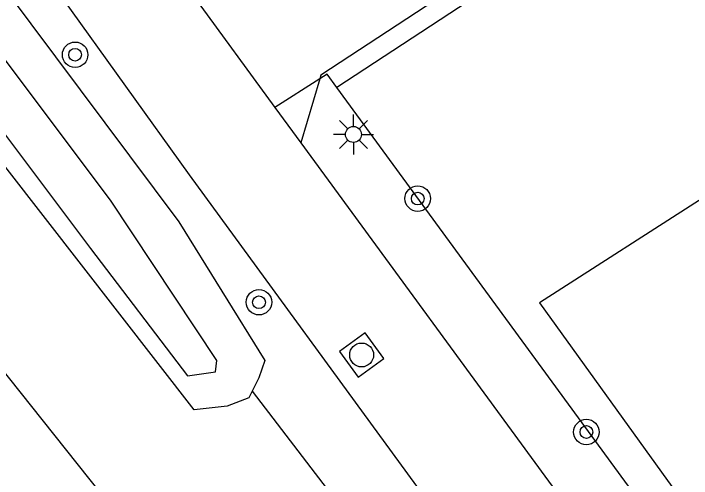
# Model space of a CAD drawing. Extents: x 136000 to 141014, y 402000 to 403500.
# Drawn here: x 137915.63 to 137936.9, y 402866.21 to 402880.8 of the extents above; entities that cross this region are included whole.
import ezdxf

# ---------------------------------------------------------------- set-up
doc = ezdxf.new("R2010")
doc.units = 0
for name, color, linetype in [('gg-afsc-erfafscheiding', 7, 'Continuous'), ('gg-knt-bronhoudergrens', 7, 'Continuous'), ('gg-knt-verharding', 7, 'Continuous'), ('gg-knt-verharding nz', 7, 'Continuous'), ('gg-kntw-bovenkant insteek waterloop', 7, 'Continuous'), ('gg-kntw-waterlijn', 7, 'Continuous'), ('gt-grn-vlakafsluiter', 7, 'Continuous'), ('gt-symb-boom', 7, 'Continuous'), ('gt-symb-lichtmast', 7, 'Continuous'), ('gt-symb-rioolschacht', 7, 'Continuous')]:
    doc.layers.add(name, color=color, linetype=linetype)

# ---------------------------------------------------------------- blocks, each defined once
blk = doc.blocks.new('gt0-LMAST')
at = {"layer": 'gt-symb-lichtmast'}
for p, q in [((-0.182, 0.173), (-0.447, 0.438)), ((-0.005, 0.246), (-0.005, 0.621)), ((0.172, 0.173), (0.437, 0.438)), ((-0.255, -0.004), (-0.63, -0.004)), ((-0.182, -0.181), (-0.447, -0.446)), ((0.437, -0.446), (0.172, -0.181)), ((0.245, -0.004), (0.62, -0.004)), ((-0.005, -0.254), (-0.005, -0.629))]:
    blk.add_line(p, q, dxfattribs=at)
blk.add_circle((-0.005, -0.004), 0.25, dxfattribs=at)
blk = doc.blocks.new('gt0-BOOM')
at = {"layer": 'gt-symb-boom'}
for radius in [0.4, 0.2]:
    blk.add_circle((0, 0), radius, dxfattribs=at)
blk = doc.blocks.new('gt0-RS')
at = {"layer": 'gt-symb-rioolschacht'}
blk.add_lwpolyline([(-0.5, -0.5), (0.5, -0.5), (0.5, 0.5), (-0.5, 0.5)], close=True, dxfattribs=at)
blk.add_circle((0, 0), 0.375, dxfattribs=at)

msp = doc.modelspace()

# ---------------------------------------------------------------- linework, layer by layer
at = {"layer": 'gg-afsc-erfafscheiding'}
for p, q in [((137925.238, 402878.755), (137923.831, 402877.852)), ((137989.524, 402791.311), (137925.771, 402878.48))]:
    msp.add_line(p, q, dxfattribs=at)
msp.add_lwpolyline([(137925.771, 402878.48), (137925.464, 402878.9), (137925.238, 402878.755)], dxfattribs=at)
at = {"layer": 'gg-knt-bronhoudergrens'}
for p, q in [((137978.514, 402901.459), (137932.129, 402871.725)), ((137932.129, 402871.725), (137956.379, 402838.093))]:
    msp.add_line(p, q, dxfattribs=at)
at = {"layer": 'gg-knt-verharding'}
for p, q in [((137921.146, 402875.741), (137898.092, 402907.871)), ((137925.238, 402878.755), (137924.641, 402876.74)), ((137924.641, 402876.74), (137932.948, 402865.4)), ((137929.776, 402863.917), (137921.146, 402875.741))]:
    msp.add_line(p, q, dxfattribs=at)
for points in [[(137933.666, 402884.386), (137925.272, 402878.87), (137925.238, 402878.755)], [(137933.946, 402883.997), (137934.013, 402883.896), (137925.771, 402878.48)], [(137912.928, 402872.555), (137919.44, 402864.374), (137907.4, 402854.593)]]:
    msp.add_lwpolyline(points, dxfattribs=at)
at = {"layer": 'gg-knt-verharding nz'}
for p, q in [((137921.299, 402881.326), (137923.831, 402877.852)), ((137923.831, 402877.852), (137924.641, 402876.74))]:
    msp.add_line(p, q, dxfattribs=at)
at = {"layer": 'gg-kntw-bovenkant insteek waterloop'}
for points in [[(137923.114, 402868.948), (137923.01, 402868.74), (137922.33, 402868.48), (137921.29, 402868.362), (137911.884, 402880.467), (137905.14, 402889.603), (137899.376, 402896.182), (137894.014, 402902.608), (137888.31, 402908.743), (137823.956, 402992.979)], [(137896.041, 402906.305), (137906.844, 402892.969), (137920.81, 402874.26), (137923.51, 402869.91), (137923.32, 402869.364), (137923.114, 402868.948)]]:
    msp.add_lwpolyline(points, dxfattribs=at)
at = {"layer": 'gg-kntw-waterlijn'}
msp.add_lwpolyline([(137846.176, 402966.193), (137887.42, 402911.678), (137894.312, 402903.536), (137894.774, 402902.956), (137901.248, 402894.834), (137913.385, 402879.628), (137918.04, 402873.425), (137921.086, 402869.431), (137921.965, 402869.553), (137922.005, 402869.91), (137918.671, 402874.95), (137912.559, 402883.086), (137904.78, 402893.723), (137900.375, 402899.477), (137892.562, 402908.749), (137890.975, 402910.633), (137887.932, 402914.324), (137880.953, 402923.592), (137870.512, 402937.594), (137863.622, 402946.595)], dxfattribs=at)
at = {"layer": 'gt-grn-vlakafsluiter'}
msp.add_line((137923.114, 402868.948), (137936.298, 402851.717), dxfattribs=at)

# ---------------------------------------------------------------- block references
at = {"layer": 'gt-symb-boom'}
for p in [(137917.559, 402879.511), (137928.31, 402874.994), (137923.328, 402871.74), (137933.603, 402867.665)]:
    msp.add_blockref('gt0-BOOM', p, dxfattribs=at)
at = {"layer": 'gt-symb-lichtmast'}
msp.add_blockref('gt0-LMAST', (137926.297, 402877.012), dxfattribs=at)
at = {"layer": 'gt-symb-rioolschacht', "rotation": -54.069481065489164}
msp.add_blockref('gt0-RS', (137926.55, 402870.084), dxfattribs=at)

doc.saveas('drawing.dxf')
